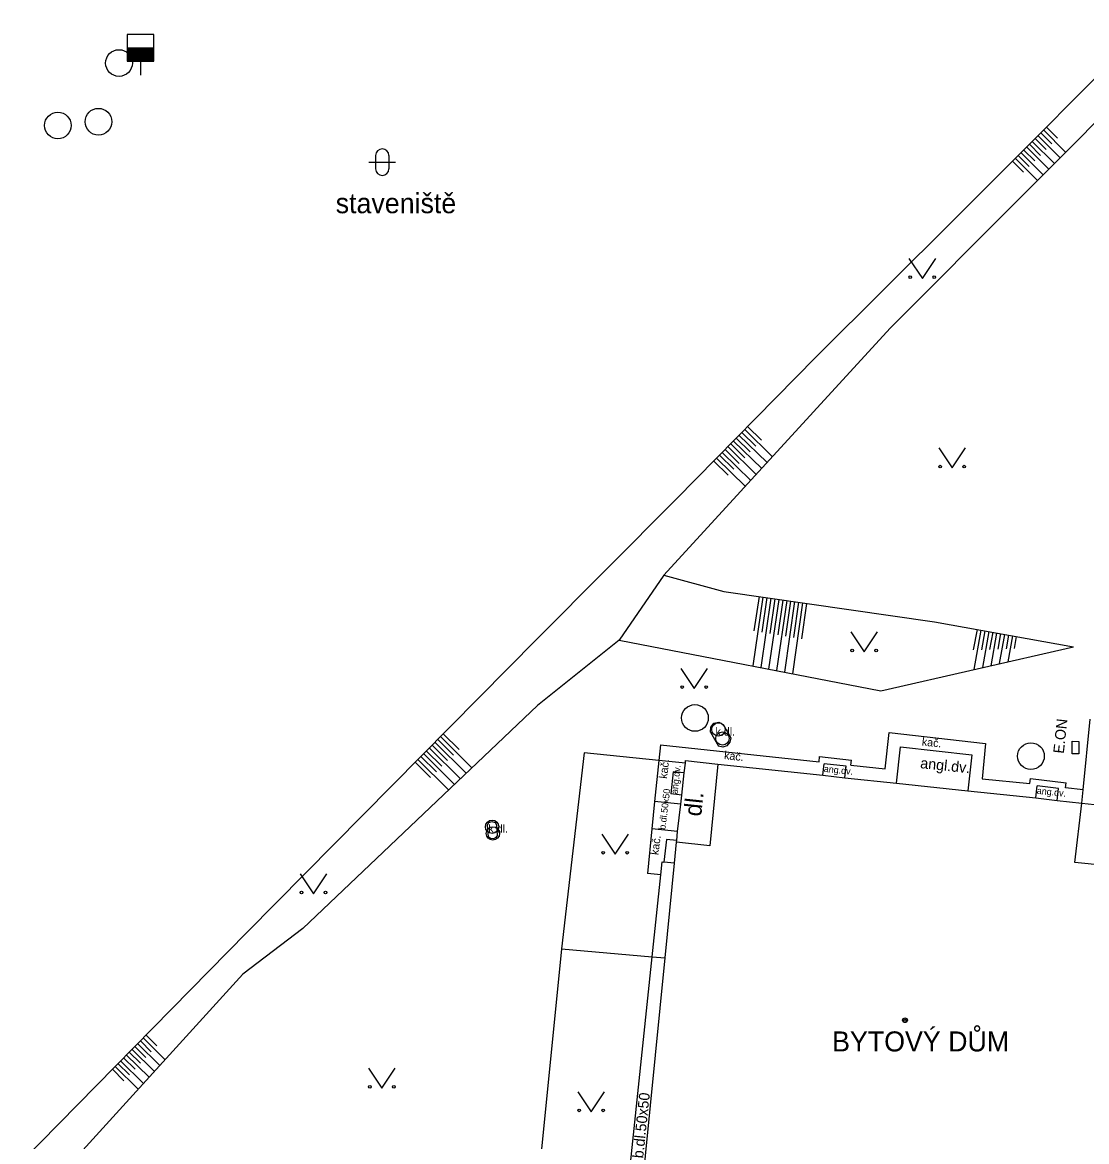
# Model space of a CAD drawing. Extents: x -598233 to -596890, y -1157848 to -1156431.
# Drawn here: x -597828.61 to -597788.74, y -1156718.14 to -1156676.19 of the extents above; entities that cross this region are included whole.
import ezdxf

# ---------------------------------------------------------------- set-up
doc = ezdxf.new("R2010")
doc.units = 0
for name, color, linetype in [('Level 11', 7, 'Continuous'), ('Level 14', 7, 'Continuous'), ('Level 15', 7, 'Continuous'), ('Level 24', 7, 'Continuous'), ('Level 27', 7, 'Continuous'), ('Level 28', 7, 'Continuous'), ('Level 36', 7, 'Continuous'), ('Level 39', 7, 'Continuous'), ('Level 40', 7, 'Continuous'), ('Level 41', 7, 'Continuous'), ('Level 42', 7, 'Continuous'), ('Level 5', 7, 'Continuous'), ('Level 7', 7, 'Continuous')]:
    doc.layers.add(name, color=color, linetype=linetype)

msp = doc.modelspace()

# ---------------------------------------------------------------- linework, layer by layer
at = {"layer": 'Level 11'}
for points in [[(-597802.83, -1156702.79), (-597802.82, -1156702.6), (-597802.7, -1156702.46), (-597802.52, -1156702.42), (-597802.35, -1156702.5)], [(-597802.35, -1156702.5), (-597802.07, -1156703.01)], [(-597788.92, -1156705.45), (-597788.87, -1156704.95), (-597788.6, -1156702.31)], [(-597802.83, -1156702.79), (-597802.53, -1156703.32)], [(-597802.07, -1156703.01), (-597802.1, -1156703.17), (-597802.21, -1156703.3), (-597802.37, -1156703.35), (-597802.53, -1156703.32)], [(-597796.28, -1156704.17), (-597796.13, -1156702.81)], [(-597796.13, -1156702.81), (-597792.52, -1156703.22)], [(-597804.7, -1156703.27), (-597804.76, -1156703.86)], [(-597804.7, -1156703.27), (-597798.76, -1156703.91)], [(-597795.86, -1156704.71), (-597795.71, -1156703.34)], [(-597795.71, -1156703.34), (-597793.04, -1156703.64)], [(-597792.52, -1156703.22), (-597792.65, -1156704.54)], [(-597804.76, -1156703.86), (-597804.92, -1156705.39), (-597805.02, -1156706.42), (-597805.19, -1156708.09)], [(-597798.76, -1156703.91), (-597798.74, -1156703.71)], [(-597798.74, -1156703.71), (-597797.55, -1156703.84)], [(-597797.57, -1156704.03), (-597797.55, -1156703.84)], [(-597793.04, -1156703.64), (-597793.18, -1156704.99)], [(-597804.22, -1156704.28), (-597804.31, -1156705.11)], [(-597803.81, -1156704.32), (-597804.22, -1156704.28)], [(-597798.62, -1156704.41), (-597798.57, -1156703.98)], [(-597797.75, -1156704.07), (-597798.57, -1156703.98)], [(-597797.8, -1156704.5), (-597797.75, -1156704.07)], [(-597797.57, -1156704.03), (-597796.28, -1156704.17)], [(-597792.65, -1156704.54), (-597790.86, -1156704.72)], [(-597790.86, -1156704.72), (-597790.84, -1156704.53)], [(-597790.84, -1156704.53), (-597789.5, -1156704.69)], [(-597789.52, -1156704.88), (-597789.5, -1156704.69)], [(-597803.9, -1156705.15), (-597804.31, -1156705.11)], [(-597790.64, -1156705.26), (-597790.59, -1156704.81)], [(-597789.79, -1156704.9), (-597790.59, -1156704.81)], [(-597789.84, -1156705.35), (-597789.79, -1156704.9)], [(-597788.87, -1156704.95), (-597789.52, -1156704.88)], [(-597803.94, -1156705.49), (-597804.92, -1156705.39)], [(-597811.2, -1156706.29), (-597811.13, -1156706.18), (-597811.02, -1156706.14), (-597810.9, -1156706.18), (-597810.83, -1156706.29)], [(-597811.2, -1156706.29), (-597811.16, -1156706.72)], [(-597810.81, -1156706.65), (-597810.83, -1156706.29)], [(-597810.81, -1156706.65), (-597810.87, -1156706.74), (-597810.96, -1156706.79), (-597811.07, -1156706.78), (-597811.16, -1156706.72)], [(-597804.06, -1156706.52), (-597805.02, -1156706.42)], [(-597804.48, -1156706.81), (-597804.57, -1156707.66)], [(-597804.09, -1156706.85), (-597804.48, -1156706.81)], [(-597804.69, -1156708.14), (-597804.64, -1156707.65)], [(-597804.64, -1156707.65), (-597804.57, -1156707.66)], [(-597804.18, -1156707.7), (-597804.57, -1156707.66)], [(-597804.69, -1156708.14), (-597805.19, -1156708.09)], [(-597805.01, -1156711.21), (-597804.69, -1156708.14)], [(-597806.22, -1156722.77), (-597805.01, -1156711.21)]]:
    msp.add_lwpolyline(points, dxfattribs=at)
at = {"layer": 'Level 14'}
for points in [[(-597786.29, -1156677.81), (-597796.09, -1156687.65)], [(-597796.09, -1156687.65), (-597804.57, -1156696.91)], [(-597804.57, -1156696.91), (-597806.25, -1156699.34)], [(-597804.57, -1156696.91), (-597802.33, -1156697.52)], [(-597802.33, -1156697.52), (-597794.43, -1156698.66)], [(-597794.43, -1156698.66), (-597789.23, -1156699.59)], [(-597806.25, -1156699.34), (-597809.31, -1156701.79)], [(-597806.25, -1156699.34), (-597796.45, -1156701.24)], [(-597796.45, -1156701.24), (-597789.23, -1156699.59)], [(-597809.31, -1156701.79), (-597818.1, -1156710.15)], [(-597818.1, -1156710.15), (-597820.35, -1156711.87)], [(-597820.35, -1156711.87), (-597828.09, -1156720.38)]]:
    msp.add_lwpolyline(points, dxfattribs=at)
at = {"layer": 'Level 15'}
for points in [[(-597790.45, -1156680.33), (-597790.04, -1156680.74)], [(-597790.35, -1156680.22), (-597789.52, -1156681.05)], [(-597790.24, -1156680.12), (-597789.83, -1156680.53)], [(-597790.88, -1156680.75), (-597790.46, -1156681.17)], [(-597790.77, -1156680.65), (-597789.94, -1156681.48)], [(-597790.66, -1156680.54), (-597790.25, -1156680.95)], [(-597790.56, -1156680.43), (-597789.73, -1156681.26)], [(-597791.3, -1156681.18), (-597790.89, -1156681.59)], [(-597791.19, -1156681.07), (-597790.36, -1156681.9)], [(-597791.09, -1156680.97), (-597790.67, -1156681.38)], [(-597790.98, -1156680.86), (-597790.15, -1156681.69)], [(-597791.51, -1156681.39), (-597791.1, -1156681.8)], [(-597791.41, -1156681.28), (-597790.58, -1156682.11)], [(-597801.76, -1156691.66), (-597800.71, -1156692.69)], [(-597801.65, -1156691.56), (-597801.13, -1156692.07)], [(-597801.54, -1156691.45), (-597800.51, -1156692.47)], [(-597801.44, -1156691.34), (-597800.92, -1156691.85)], [(-597802.18, -1156692.09), (-597801.11, -1156693.14)], [(-597802.07, -1156691.99), (-597801.54, -1156692.51)], [(-597801.97, -1156691.88), (-597800.91, -1156692.91)], [(-597801.86, -1156691.77), (-597801.34, -1156692.29)], [(-597802.6, -1156692.52), (-597801.52, -1156693.58)], [(-597802.49, -1156692.41), (-597801.95, -1156692.94)], [(-597802.39, -1156692.31), (-597801.32, -1156693.36)], [(-597802.28, -1156692.2), (-597801.75, -1156692.72)], [(-597802.7, -1156692.63), (-597802.16, -1156693.16)], [(-597800.87, -1156697.73), (-597801.24, -1156700.31)], [(-597801.01, -1156697.71), (-597801.2, -1156699)], [(-597800.57, -1156697.77), (-597800.94, -1156700.37)], [(-597800.72, -1156697.75), (-597800.9, -1156699.05)], [(-597800.27, -1156697.82), (-597800.65, -1156700.43)], [(-597800.42, -1156697.8), (-597800.61, -1156699.1)], [(-597799.97, -1156697.86), (-597800.35, -1156700.48)], [(-597800.12, -1156697.84), (-597800.31, -1156699.15)], [(-597799.68, -1156697.9), (-597800.06, -1156700.54)], [(-597799.83, -1156697.88), (-597800.02, -1156699.2)], [(-597799.38, -1156697.95), (-597799.76, -1156700.6)], [(-597799.53, -1156697.92), (-597799.72, -1156699.25)], [(-597799.23, -1156697.97), (-597799.42, -1156699.3)], [(-597792.84, -1156698.94), (-597792.98, -1156699.71)], [(-597792.7, -1156698.97), (-597792.96, -1156700.44)], [(-597792.55, -1156699), (-597792.67, -1156699.7)], [(-597792.4, -1156699.02), (-597792.64, -1156700.37)], [(-597792.25, -1156699.05), (-597792.37, -1156699.69)], [(-597792.11, -1156699.08), (-597792.32, -1156700.3)], [(-597791.96, -1156699.1), (-597792.06, -1156699.68)], [(-597791.81, -1156699.13), (-597792.01, -1156700.22)], [(-597791.66, -1156699.16), (-597791.75, -1156699.67)], [(-597791.51, -1156699.18), (-597791.69, -1156700.15)], [(-597791.37, -1156699.21), (-597791.45, -1156699.66)], [(-597812.94, -1156702.96), (-597811.77, -1156704.13)], [(-597812.84, -1156702.86), (-597812.25, -1156703.44)], [(-597813.36, -1156703.39), (-597812.2, -1156704.54)], [(-597813.26, -1156703.28), (-597812.68, -1156703.86)], [(-597813.15, -1156703.18), (-597811.98, -1156704.33)], [(-597813.05, -1156703.07), (-597812.46, -1156703.65)], [(-597813.79, -1156703.82), (-597812.64, -1156704.95)], [(-597813.68, -1156703.71), (-597813.1, -1156704.28)], [(-597813.57, -1156703.6), (-597812.42, -1156704.75)], [(-597813.47, -1156703.5), (-597812.89, -1156704.07)], [(-597813.89, -1156703.92), (-597813.32, -1156704.49)], [(-597824.09, -1156714.25), (-597823.26, -1156715.07)], [(-597823.98, -1156714.14), (-597823.57, -1156714.55)], [(-597824.51, -1156714.68), (-597823.66, -1156715.51)], [(-597824.4, -1156714.57), (-597823.98, -1156714.99)], [(-597824.3, -1156714.46), (-597823.46, -1156715.29)], [(-597824.19, -1156714.36), (-597823.78, -1156714.77)], [(-597824.93, -1156715.11), (-597824.07, -1156715.96)], [(-597824.82, -1156715), (-597824.39, -1156715.42)], [(-597824.72, -1156714.89), (-597823.86, -1156715.73)], [(-597824.61, -1156714.79), (-597824.19, -1156715.2)], [(-597825.24, -1156715.43), (-597824.81, -1156715.86)], [(-597825.14, -1156715.32), (-597824.27, -1156716.18)], [(-597825.03, -1156715.21), (-597824.6, -1156715.64)]]:
    msp.add_lwpolyline(points, dxfattribs=at)
at = {"layer": 'Level 24'}
msp.add_lwpolyline([(-597789.27, -1156703.13), (-597789.02, -1156703.14), (-597789.03, -1156703.61), (-597789.28, -1156703.6), (-597789.27, -1156703.13)], dxfattribs=at)
at = {"layer": 'Level 27'}
for centre in [(-597824.99, -1156677.71), (-597825.76, -1156679.91), (-597827.28, -1156680.05), (-597803.41, -1156702.26), (-597790.82, -1156703.69)]:
    msp.add_circle(centre, 0.5, dxfattribs=at)
at = {"layer": 'Level 28'}
for p, q in [((-597824.69, -1156677.14), (-597823.69, -1156677.14)), ((-597824.69, -1156677.19), (-597823.69, -1156677.19)), ((-597824.69, -1156677.24), (-597823.69, -1156677.24)), ((-597824.69, -1156677.29), (-597823.69, -1156677.29)), ((-597824.69, -1156677.34), (-597823.69, -1156677.34)), ((-597824.69, -1156677.39), (-597823.69, -1156677.39)), ((-597824.69, -1156677.44), (-597823.69, -1156677.44)), ((-597824.69, -1156677.49), (-597823.69, -1156677.49)), ((-597824.69, -1156677.54), (-597823.69, -1156677.54)), ((-597824.69, -1156677.59), (-597823.69, -1156677.59)), ((-597824.19, -1156677.64), (-597824.19, -1156678.17))]:
    msp.add_line(p, q, dxfattribs=at)
msp.add_lwpolyline([(-597824.69, -1156677.64), (-597823.69, -1156677.64), (-597823.69, -1156676.64), (-597824.69, -1156676.64)], close=True, dxfattribs=at)
for centre in [(-597802.53, -1156702.69), (-597802.38, -1156703.03), (-597811.01, -1156706.34), (-597810.98, -1156706.59)]:
    msp.add_circle(centre, 0.25, dxfattribs=at)
at = {"layer": 'Level 36'}
for p, q in [((-597815.376, -1156681.176), (-597815.376, -1156681.676)), ((-597814.876, -1156681.176), (-597814.876, -1156681.676)), ((-597815.626, -1156681.426), (-597814.626, -1156681.426))]:
    msp.add_line(p, q, dxfattribs=at)
for points in [[(-597795.39, -1156685.04), (-597794.89, -1156685.79), (-597794.39, -1156685.04)], [(-597794.27, -1156692.14), (-597793.77, -1156692.89), (-597793.27, -1156692.14)], [(-597797.57, -1156699.03), (-597797.07, -1156699.78), (-597796.57, -1156699.03)], [(-597803.94, -1156700.4), (-597803.44, -1156701.15), (-597802.94, -1156700.4)], [(-597806.9, -1156706.61), (-597806.4, -1156707.36), (-597805.9, -1156706.61)], [(-597818.2, -1156708.1), (-597817.7, -1156708.85), (-597817.2, -1156708.1)], [(-597815.64, -1156715.39), (-597815.14, -1156716.14), (-597814.64, -1156715.39)], [(-597807.8, -1156716.27), (-597807.3, -1156717.02), (-597806.8, -1156716.27)]]:
    msp.add_lwpolyline(points, dxfattribs=at)
for centre in [(-597795.3402, -1156685.7398), (-597794.4408, -1156685.7398), (-597794.2202, -1156692.8398), (-597793.3208, -1156692.8398), (-597797.5202, -1156699.7298), (-597796.6208, -1156699.7298), (-597803.8902, -1156701.0998), (-597802.9908, -1156701.0998), (-597806.8502, -1156707.3098), (-597805.9508, -1156707.3098), (-597818.1502, -1156708.7998), (-597817.2508, -1156708.7998), (-597815.5902, -1156716.0898), (-597814.6908, -1156716.0898), (-597807.7502, -1156716.9698), (-597806.8508, -1156716.9698)]:
    msp.add_circle(centre, 0.05, dxfattribs=at)
for centre, start, end in [((-597815.1257, -1156681.1763), 0, 180), ((-597815.1257, -1156681.6763), 180, 0)]:
    msp.add_arc(centre, 0.25, start, end, dxfattribs=at)
at = {"layer": 'Level 39'}
for radius in [0.09, 0.0398]:
    msp.add_circle((-597795.54, -1156713.59), radius, dxfattribs=at)
at = {"layer": 'Level 5'}
for points in [[(-597805.62, -1156722.32), (-597804.53, -1156711.25), (-597804.18, -1156707.7), (-597804.1, -1156706.92), (-597804.09, -1156706.85), (-597804.06, -1156706.52), (-597803.94, -1156705.49), (-597803.9, -1156705.15), (-597803.81, -1156704.32), (-597803.77, -1156703.96), (-597803.76, -1156703.86)], [(-597803.76, -1156703.86), (-597802.55, -1156703.99), (-597798.62, -1156704.41), (-597797.8, -1156704.5), (-597795.86, -1156704.71), (-597793.18, -1156704.99), (-597790.64, -1156705.26), (-597789.84, -1156705.35), (-597788.92, -1156705.45), (-597785.36, -1156705.83)], [(-597802.55, -1156703.99), (-597802.85, -1156707.05), (-597804.1, -1156706.92)], [(-597785.59, -1156708.04), (-597789.18, -1156707.68), (-597788.92, -1156705.45)]]:
    msp.add_lwpolyline(points, dxfattribs=at)
at = {"layer": 'Level 7'}
for points in [[(-597793.63, -1156683.51), (-597785.95, -1156675.82)], [(-597798.88, -1156688.74), (-597793.63, -1156683.51)], [(-597804.11, -1156694.06), (-597798.88, -1156688.74)], [(-597809.32, -1156699.3), (-597804.11, -1156694.06)], [(-597820.2, -1156710.3), (-597809.32, -1156699.3)], [(-597807.56, -1156703.57), (-597808.41, -1156710.92)], [(-597804.76, -1156703.86), (-597807.56, -1156703.57)], [(-597803.77, -1156703.96), (-597804.76, -1156703.86)], [(-597830.07, -1156720.33), (-597820.2, -1156710.3)], [(-597808.41, -1156710.92), (-597809.85, -1156725.29)], [(-597808.41, -1156710.92), (-597805.01, -1156711.21)], [(-597805.01, -1156711.21), (-597804.53, -1156711.25)]]:
    msp.add_lwpolyline(points, dxfattribs=at)

# ---------------------------------------------------------------- texts
at = {"layer": 'Level 40'}
for p in [(-597802.64, -1156702.92), (-597811.15, -1156706.56)]:
    msp.add_text('k.dl.', height=0.3, dxfattribs=at).set_placement(p)
for s, height, rotation, p in [('kač.', 0.3, 353.88889, (-597794.92, -1156703.29)), ('kač.', 0.3, 83, (-597804.46, -1156704.55)), ('kač.', 0.3, 353.88889, (-597802.33, -1156703.8)), ('b.dl.50x50', 0.25, 83, (-597804.52, -1156706.46)), ('dl.', 0.65, 84, (-597803.18, -1156705.97)), ('kač.', 0.3, 83, (-597804.78, -1156707.41)), ('b.dl.50x50', 0.4, 84.12351, (-597805.35, -1156718.78))]:
    msp.add_text(s, height=height, rotation=rotation, dxfattribs=at).set_placement(p)
at = {"layer": 'Level 41'}
msp.add_text('E.ON', height=0.4, rotation=84, dxfattribs=at).set_placement((-597789.59, -1156703.61))
msp.add_text('BYTOVÝ DŮM', height=0.75, dxfattribs=at).set_placement((-597798.27, -1156714.76))
at = {"layer": 'Level 42'}
msp.add_text('staveniště', height=0.75, dxfattribs=at).set_placement((-597816.87, -1156683.34))
for s, height, rotation, p in [('angl.dv.', 0.4, 354, (-597794.98, -1156704.14)), ('ang.dv.', 0.25, 84, (-597804.06, -1156705.12)), ('ang.dv.', 0.25, 354, (-597798.59, -1156704.28)), ('ang.dv.', 0.25, 354, (-597790.61, -1156705.1))]:
    msp.add_text(s, height=height, rotation=rotation, dxfattribs=at).set_placement(p)

doc.saveas('drawing.dxf')
